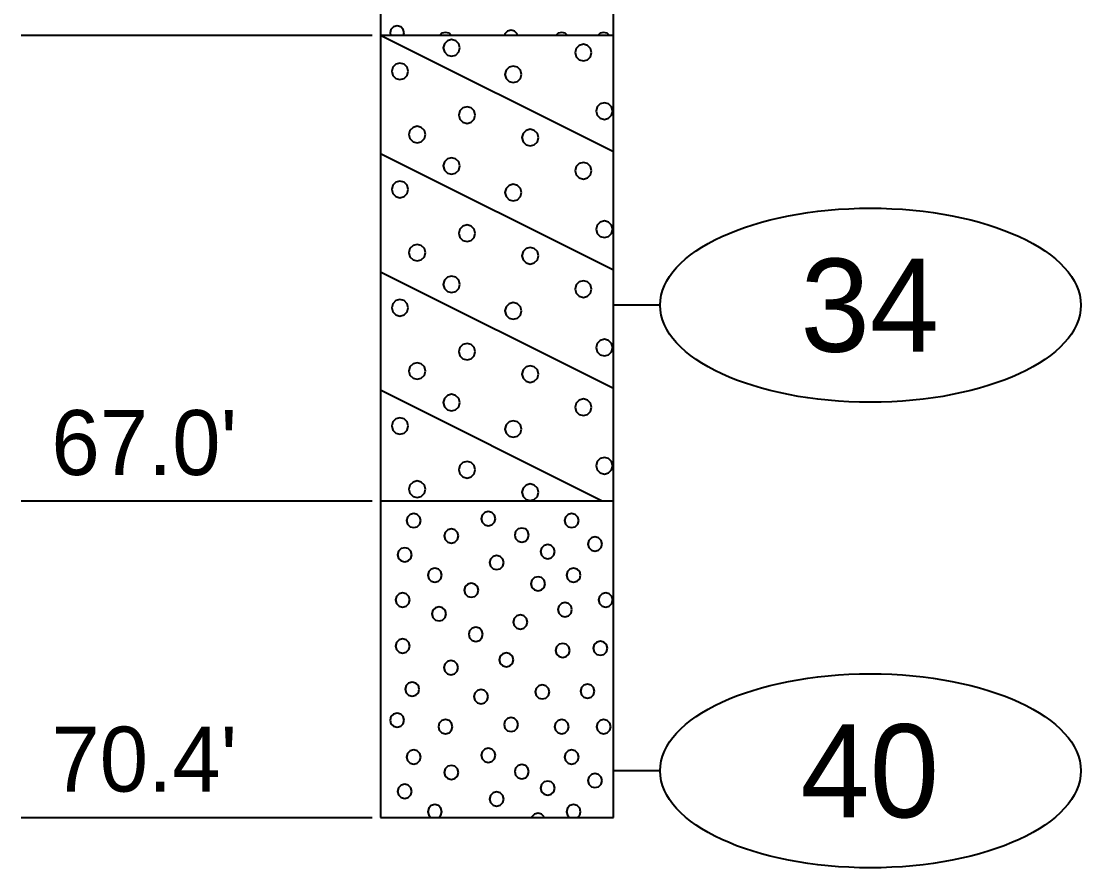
# Model space of a CAD drawing. Extents: x -76 to 974, y -1080 to -735.
# Drawn here: x -15.39 to -4.02, y -836.95 to -827.86 of the extents above; entities that cross this region are included whole.
import ezdxf
from ezdxf.enums import TextEntityAlignment as Align

# ---------------------------------------------------------------- set-up
doc = ezdxf.new("R2010")
doc.units = 0
doc.header["$LTSCALE"] = 0.36
doc.layers.add('27', color=7, linetype='Continuous', lineweight=40)

msp = doc.modelspace()

# ---------------------------------------------------------------- linework, layer by layer
at = {"layer": '27'}
for p, q in [((-11.5338, -818.0053), (-11.5338, -828.0053)), ((-9.0338, -828.0053), (-9.0338, -818.0053)), ((-15.39, -828.0053), (-11.6226, -828.0053)), ((-11.5338, -828.0053), (-9.0338, -828.0053)), ((-11.5338, -828.0053), (-9.0338, -829.2553)), ((-11.5338, -828.0053), (-11.5338, -833.0053)), ((-9.0338, -833.0053), (-9.0338, -828.0053)), ((-11.5338, -829.2753), (-9.0338, -830.5253)), ((-11.5338, -830.5453), (-9.0338, -831.7953)), ((-8.5338, -830.9053), (-9.0338, -830.9053)), ((-11.5338, -831.8153), (-9.1538, -833.0053)), ((-15.39, -833.0053), (-11.6226, -833.0053)), ((-11.5338, -833.0053), (-9.0338, -833.0053)), ((-11.5338, -833.0053), (-11.5338, -836.4053)), ((-9.0338, -836.4053), (-9.0338, -833.0053)), ((-8.5338, -835.9053), (-9.0338, -835.9053)), ((-15.39, -836.4053), (-11.6226, -836.4053)), ((-11.5338, -836.4053), (-9.0338, -836.4053))]:
    msp.add_line(p, q, dxfattribs=at)
for points in [[(-11.2794, -827.9817), (-11.2896, -827.9436), (-11.3175, -827.9157), (-11.3556, -827.9055), (-11.3937, -827.9157), (-11.4216, -827.9436), (-11.4318, -827.9817), (-11.4255, -828.0053), (-11.2857, -828.0053)], [(-10.7988, -827.9857), (-10.8369, -827.9754), (-10.875, -827.9857), (-10.8946, -828.0053), (-10.7792, -828.0053)], [(-10.0666, -827.9907), (-10.0945, -827.9628), (-10.1326, -827.9526), (-10.1707, -827.9628), (-10.1986, -827.9907), (-10.2025, -828.0053), (-10.0627, -828.0053)], [(-9.5517, -827.9857), (-9.5898, -827.9754), (-9.6279, -827.9857), (-9.6475, -828.0053), (-9.5321, -828.0053)], [(-9.1017, -827.9857), (-9.1398, -827.9754), (-9.1779, -827.9857), (-9.1975, -828.0053), (-9.082, -828.0053)], [(-10.6831, -828.1416), (-10.695, -828.0972), (-10.7275, -828.0646), (-10.772, -828.0527), (-10.8164, -828.0646), (-10.849, -828.0972), (-10.8609, -828.1416), (-10.849, -828.1861), (-10.8164, -828.2186), (-10.772, -828.2305), (-10.7275, -828.2186), (-10.695, -828.1861)], [(-9.2682, -828.1925), (-9.2801, -828.1481), (-9.3127, -828.1155), (-9.3571, -828.1036), (-9.4016, -828.1155), (-9.4341, -828.1481), (-9.446, -828.1925), (-9.4341, -828.237), (-9.4016, -828.2695), (-9.3571, -828.2814), (-9.3127, -828.2695), (-9.2801, -828.237)], [(-11.2362, -828.3934), (-11.2481, -828.3489), (-11.2806, -828.3164), (-11.3251, -828.3045), (-11.3695, -828.3164), (-11.4021, -828.3489), (-11.414, -828.3934), (-11.4021, -828.4378), (-11.3695, -828.4704), (-11.3251, -828.4823), (-11.2806, -828.4704), (-11.2481, -828.4378)], [(-10.0208, -828.4264), (-10.0327, -828.382), (-10.0653, -828.3495), (-10.1097, -828.3375), (-10.1542, -828.3495), (-10.1867, -828.382), (-10.1986, -828.4264), (-10.1867, -828.4709), (-10.1542, -828.5034), (-10.1097, -828.5153), (-10.0653, -828.5034), (-10.0327, -828.4709)], [(-10.5166, -828.8638), (-10.5285, -828.8193), (-10.5611, -828.7868), (-10.6055, -828.7749), (-10.65, -828.7868), (-10.6825, -828.8193), (-10.6944, -828.8638), (-10.6825, -828.9082), (-10.65, -828.9408), (-10.6055, -828.9527), (-10.5611, -828.9408), (-10.5285, -828.9082)], [(-9.0419, -828.8205), (-9.0539, -828.7761), (-9.0864, -828.7436), (-9.1308, -828.7316), (-9.1753, -828.7436), (-9.2078, -828.7761), (-9.2197, -828.8205), (-9.2078, -828.865), (-9.1753, -828.8975), (-9.1308, -828.9094), (-9.0864, -828.8975), (-9.0539, -828.865)], [(-11.0518, -829.0723), (-11.0637, -829.0278), (-11.0963, -828.9953), (-11.1407, -828.9834), (-11.1852, -828.9953), (-11.2177, -829.0278), (-11.2296, -829.0723), (-11.2177, -829.1167), (-11.1852, -829.1492), (-11.1407, -829.1612), (-11.0963, -829.1492), (-11.0637, -829.1167)], [(-9.839, -829.1053), (-9.8509, -829.0609), (-9.8835, -829.0283), (-9.9279, -829.0164), (-9.9724, -829.0283), (-10.0049, -829.0609), (-10.0168, -829.1053), (-10.0049, -829.1498), (-9.9724, -829.1823), (-9.9279, -829.1942), (-9.8835, -829.1823), (-9.8509, -829.1498)], [(-10.6832, -829.4104), (-10.6951, -829.366), (-10.7276, -829.3334), (-10.7721, -829.3215), (-10.8165, -829.3334), (-10.849, -829.366), (-10.861, -829.4104), (-10.849, -829.4549), (-10.8165, -829.4874), (-10.7721, -829.4993), (-10.7276, -829.4874), (-10.6951, -829.4549)], [(-9.2682, -829.4613), (-9.2801, -829.4168), (-9.3127, -829.3843), (-9.3571, -829.3724), (-9.4016, -829.3843), (-9.4341, -829.4168), (-9.446, -829.4613), (-9.4341, -829.5057), (-9.4016, -829.5383), (-9.3571, -829.5502), (-9.3127, -829.5383), (-9.2801, -829.5057)], [(-11.2362, -829.6621), (-11.2481, -829.6177), (-11.2806, -829.5851), (-11.3251, -829.5732), (-11.3695, -829.5851), (-11.4021, -829.6177), (-11.414, -829.6621), (-11.4021, -829.7066), (-11.3695, -829.7391), (-11.3251, -829.751), (-11.2806, -829.7391), (-11.2481, -829.7066)], [(-10.0208, -829.6952), (-10.0327, -829.6507), (-10.0653, -829.6182), (-10.1097, -829.6063), (-10.1542, -829.6182), (-10.1867, -829.6507), (-10.1986, -829.6952), (-10.1867, -829.7396), (-10.1542, -829.7722), (-10.1097, -829.7841), (-10.0653, -829.7722), (-10.0327, -829.7396)], [(-10.5166, -830.1325), (-10.5285, -830.088), (-10.5611, -830.0555), (-10.6055, -830.0436), (-10.65, -830.0555), (-10.6825, -830.088), (-10.6944, -830.1325), (-10.6825, -830.1769), (-10.65, -830.2095), (-10.6055, -830.2214), (-10.5611, -830.2095), (-10.5285, -830.1769)], [(-9.0419, -830.0893), (-9.0539, -830.0448), (-9.0864, -830.0123), (-9.1308, -830.0004), (-9.1753, -830.0123), (-9.2078, -830.0448), (-9.2197, -830.0893), (-9.2078, -830.1337), (-9.1753, -830.1663), (-9.1308, -830.1782), (-9.0864, -830.1663), (-9.0539, -830.1337)], [(-11.0518, -830.341), (-11.0637, -830.2965), (-11.0963, -830.264), (-11.1407, -830.2521), (-11.1852, -830.264), (-11.2177, -830.2965), (-11.2296, -830.341), (-11.2177, -830.3854), (-11.1852, -830.418), (-11.1407, -830.4299), (-11.0963, -830.418), (-11.0637, -830.3854)], [(-9.839, -830.374), (-9.8509, -830.3296), (-9.8835, -830.297), (-9.9279, -830.2851), (-9.9724, -830.297), (-10.0049, -830.3296), (-10.0168, -830.374), (-10.0049, -830.4185), (-9.9724, -830.451), (-9.9279, -830.4629), (-9.8835, -830.451), (-9.8509, -830.4185)], [(-10.6831, -830.6816), (-10.695, -830.6372), (-10.7275, -830.6046), (-10.772, -830.5927), (-10.8164, -830.6046), (-10.849, -830.6372), (-10.8609, -830.6816), (-10.849, -830.7261), (-10.8164, -830.7586), (-10.772, -830.7705), (-10.7275, -830.7586), (-10.695, -830.7261)], [(-9.2682, -830.7325), (-9.2801, -830.6881), (-9.3127, -830.6555), (-9.3571, -830.6436), (-9.4016, -830.6555), (-9.4341, -830.6881), (-9.446, -830.7325), (-9.4341, -830.777), (-9.4016, -830.8095), (-9.3571, -830.8214), (-9.3127, -830.8095), (-9.2801, -830.777)], [(-11.2362, -830.9334), (-11.2481, -830.8889), (-11.2806, -830.8564), (-11.3251, -830.8445), (-11.3695, -830.8564), (-11.4021, -830.8889), (-11.414, -830.9334), (-11.4021, -830.9778), (-11.3695, -831.0104), (-11.3251, -831.0223), (-11.2806, -831.0104), (-11.2481, -830.9778)], [(-10.0208, -830.9664), (-10.0327, -830.922), (-10.0653, -830.8895), (-10.1097, -830.8775), (-10.1542, -830.8895), (-10.1867, -830.922), (-10.1986, -830.9664), (-10.1867, -831.0109), (-10.1542, -831.0434), (-10.1097, -831.0553), (-10.0653, -831.0434), (-10.0327, -831.0109)], [(-10.5166, -831.4038), (-10.5285, -831.3593), (-10.5611, -831.3268), (-10.6055, -831.3149), (-10.65, -831.3268), (-10.6825, -831.3593), (-10.6944, -831.4038), (-10.6825, -831.4482), (-10.65, -831.4808), (-10.6055, -831.4927), (-10.5611, -831.4808), (-10.5285, -831.4482)], [(-9.0419, -831.3605), (-9.0539, -831.3161), (-9.0864, -831.2836), (-9.1308, -831.2716), (-9.1753, -831.2836), (-9.2078, -831.3161), (-9.2197, -831.3605), (-9.2078, -831.405), (-9.1753, -831.4375), (-9.1308, -831.4494), (-9.0864, -831.4375), (-9.0539, -831.405)], [(-11.0518, -831.6123), (-11.0637, -831.5678), (-11.0963, -831.5353), (-11.1407, -831.5234), (-11.1852, -831.5353), (-11.2177, -831.5678), (-11.2296, -831.6123), (-11.2177, -831.6567), (-11.1852, -831.6892), (-11.1407, -831.7012), (-11.0963, -831.6892), (-11.0637, -831.6567)], [(-9.839, -831.6453), (-9.8509, -831.6009), (-9.8835, -831.5683), (-9.9279, -831.5564), (-9.9724, -831.5683), (-10.0049, -831.6009), (-10.0168, -831.6453), (-10.0049, -831.6898), (-9.9724, -831.7223), (-9.9279, -831.7342), (-9.8835, -831.7223), (-9.8509, -831.6898)], [(-10.6832, -831.9504), (-10.6951, -831.906), (-10.7276, -831.8734), (-10.7721, -831.8615), (-10.8165, -831.8734), (-10.849, -831.906), (-10.861, -831.9504), (-10.849, -831.9949), (-10.8165, -832.0274), (-10.7721, -832.0393), (-10.7276, -832.0274), (-10.6951, -831.9949)], [(-9.2682, -832.0013), (-9.2801, -831.9568), (-9.3127, -831.9243), (-9.3571, -831.9124), (-9.4016, -831.9243), (-9.4341, -831.9568), (-9.446, -832.0013), (-9.4341, -832.0457), (-9.4016, -832.0783), (-9.3571, -832.0902), (-9.3127, -832.0783), (-9.2801, -832.0457)], [(-11.2362, -832.2021), (-11.2481, -832.1577), (-11.2806, -832.1251), (-11.3251, -832.1132), (-11.3695, -832.1251), (-11.4021, -832.1577), (-11.414, -832.2021), (-11.4021, -832.2466), (-11.3695, -832.2791), (-11.3251, -832.291), (-11.2806, -832.2791), (-11.2481, -832.2466)], [(-10.0208, -832.2352), (-10.0327, -832.1907), (-10.0653, -832.1582), (-10.1097, -832.1463), (-10.1542, -832.1582), (-10.1867, -832.1907), (-10.1986, -832.2352), (-10.1867, -832.2796), (-10.1542, -832.3122), (-10.1097, -832.3241), (-10.0653, -832.3122), (-10.0327, -832.2796)], [(-9.0419, -832.6293), (-9.0539, -832.5848), (-9.0864, -832.5523), (-9.1308, -832.5404), (-9.1753, -832.5523), (-9.2078, -832.5848), (-9.2197, -832.6293), (-9.2078, -832.6737), (-9.1753, -832.7063), (-9.1308, -832.7182), (-9.0864, -832.7063), (-9.0539, -832.6737)], [(-10.5166, -832.6725), (-10.5285, -832.628), (-10.5611, -832.5955), (-10.6055, -832.5836), (-10.65, -832.5955), (-10.6825, -832.628), (-10.6944, -832.6725), (-10.6825, -832.7169), (-10.65, -832.7495), (-10.6055, -832.7614), (-10.5611, -832.7495), (-10.5285, -832.7169)], [(-11.0518, -832.881), (-11.0637, -832.8365), (-11.0963, -832.804), (-11.1407, -832.7921), (-11.1852, -832.804), (-11.2177, -832.8365), (-11.2296, -832.881), (-11.2177, -832.9254), (-11.1852, -832.958), (-11.1407, -832.9699), (-11.0963, -832.958), (-11.0637, -832.9254)], [(-9.839, -832.914), (-9.8509, -832.8696), (-9.8835, -832.837), (-9.9279, -832.8251), (-9.9724, -832.837), (-10.0049, -832.8696), (-10.0168, -832.914), (-10.0049, -832.9585), (-9.9724, -832.991), (-9.9279, -833.0029), (-9.8835, -832.991), (-9.8509, -832.9585)], [(-11.1019, -833.2179), (-11.1121, -833.1798), (-11.14, -833.1519), (-11.1781, -833.1417), (-11.2162, -833.1519), (-11.244, -833.1798), (-11.2543, -833.2179), (-11.244, -833.256), (-11.2162, -833.2839), (-11.1781, -833.2941), (-11.14, -833.2839), (-11.1121, -833.256)], [(-10.3009, -833.1983), (-10.3111, -833.1602), (-10.339, -833.1323), (-10.3771, -833.1221), (-10.4152, -833.1323), (-10.4431, -833.1602), (-10.4533, -833.1983), (-10.4431, -833.2364), (-10.4152, -833.2643), (-10.3771, -833.2745), (-10.339, -833.2643), (-10.3111, -833.2364)], [(-9.4072, -833.218), (-9.4174, -833.1799), (-9.4453, -833.152), (-9.4834, -833.1418), (-9.5215, -833.152), (-9.5494, -833.1799), (-9.5596, -833.218), (-9.5494, -833.2561), (-9.5215, -833.284), (-9.4834, -833.2942), (-9.4453, -833.284), (-9.4174, -833.2561)], [(-10.6969, -833.3832), (-10.7071, -833.3451), (-10.735, -833.3172), (-10.7731, -833.307), (-10.8112, -833.3172), (-10.8391, -833.3451), (-10.8493, -833.3832), (-10.8391, -833.4213), (-10.8112, -833.4492), (-10.7731, -833.4594), (-10.735, -833.4492), (-10.7071, -833.4213)], [(-9.9418, -833.3742), (-9.952, -833.3361), (-9.9799, -833.3082), (-10.018, -833.298), (-10.0561, -833.3082), (-10.084, -833.3361), (-10.0942, -833.3742), (-10.084, -833.4123), (-10.0561, -833.4402), (-10.018, -833.4504), (-9.9799, -833.4402), (-9.952, -833.4123)], [(-9.6636, -833.5514), (-9.6738, -833.5133), (-9.7017, -833.4854), (-9.7398, -833.4752), (-9.7779, -833.4854), (-9.8058, -833.5133), (-9.816, -833.5514), (-9.8058, -833.5895), (-9.7779, -833.6174), (-9.7398, -833.6276), (-9.7017, -833.6174), (-9.6738, -833.5895)], [(-9.1564, -833.4701), (-9.1666, -833.432), (-9.1945, -833.4041), (-9.2326, -833.3939), (-9.2707, -833.4041), (-9.2986, -833.432), (-9.3088, -833.4701), (-9.2986, -833.5082), (-9.2707, -833.5361), (-9.2326, -833.5463), (-9.1945, -833.5361), (-9.1666, -833.5082)], [(-11.198, -833.5858), (-11.2082, -833.5477), (-11.2361, -833.5198), (-11.2742, -833.5096), (-11.3123, -833.5198), (-11.3402, -833.5477), (-11.3504, -833.5858), (-11.3402, -833.6239), (-11.3123, -833.6518), (-11.2742, -833.662), (-11.2361, -833.6518), (-11.2082, -833.6239)], [(-10.2119, -833.669), (-10.2222, -833.6309), (-10.25, -833.603), (-10.2881, -833.5928), (-10.3262, -833.603), (-10.3541, -833.6309), (-10.3643, -833.669), (-10.3541, -833.7071), (-10.3262, -833.735), (-10.2881, -833.7452), (-10.25, -833.735), (-10.2222, -833.7071)], [(-10.8751, -833.8044), (-10.8853, -833.7663), (-10.9132, -833.7384), (-10.9513, -833.7282), (-10.9894, -833.7384), (-11.0173, -833.7663), (-11.0275, -833.8044), (-11.0173, -833.8425), (-10.9894, -833.8704), (-10.9513, -833.8806), (-10.9132, -833.8704), (-10.8853, -833.8425)], [(-9.7678, -833.8972), (-9.7781, -833.8591), (-9.8059, -833.8312), (-9.844, -833.821), (-9.8821, -833.8312), (-9.91, -833.8591), (-9.9202, -833.8972), (-9.91, -833.9353), (-9.8821, -833.9632), (-9.844, -833.9734), (-9.8059, -833.9632), (-9.7781, -833.9353)], [(-9.3865, -833.8044), (-9.3967, -833.7663), (-9.4246, -833.7384), (-9.4627, -833.7282), (-9.5008, -833.7384), (-9.5287, -833.7663), (-9.5389, -833.8044), (-9.5287, -833.8425), (-9.5008, -833.8704), (-9.4627, -833.8806), (-9.4246, -833.8704), (-9.3967, -833.8425)], [(-10.4836, -833.9659), (-10.4938, -833.9278), (-10.5217, -833.8999), (-10.5598, -833.8897), (-10.5979, -833.8999), (-10.6258, -833.9278), (-10.636, -833.9659), (-10.6258, -834.004), (-10.5979, -834.0319), (-10.5598, -834.0421), (-10.5217, -834.0319), (-10.4938, -834.004)], [(-11.2209, -834.0701), (-11.2311, -834.032), (-11.259, -834.0041), (-11.2971, -833.9939), (-11.3352, -834.0041), (-11.3631, -834.032), (-11.3733, -834.0701), (-11.3631, -834.1082), (-11.3352, -834.1361), (-11.2971, -834.1463), (-11.259, -834.1361), (-11.2311, -834.1082)], [(-9.0407, -834.0701), (-9.0509, -834.032), (-9.0788, -834.0041), (-9.1169, -833.9939), (-9.155, -834.0041), (-9.1829, -834.032), (-9.1931, -834.0701), (-9.1829, -834.1082), (-9.155, -834.1361), (-9.1169, -834.1463), (-9.0788, -834.1361), (-9.0509, -834.1082)], [(-10.8294, -834.2201), (-10.8396, -834.182), (-10.8675, -834.1541), (-10.9056, -834.1439), (-10.9437, -834.1541), (-10.9715, -834.182), (-10.9818, -834.2201), (-10.9715, -834.2582), (-10.9437, -834.2861), (-10.9056, -834.2963), (-10.8675, -834.2861), (-10.8396, -834.2582)], [(-9.4793, -834.1744), (-9.4895, -834.1363), (-9.5174, -834.1084), (-9.5555, -834.0982), (-9.5936, -834.1084), (-9.6215, -834.1363), (-9.6317, -834.1744), (-9.6215, -834.2125), (-9.5936, -834.2404), (-9.5555, -834.2506), (-9.5174, -834.2404), (-9.4895, -834.2125)], [(-9.9573, -834.3078), (-9.9675, -834.2697), (-9.9954, -834.2419), (-10.0335, -834.2316), (-10.0716, -834.2419), (-10.0995, -834.2697), (-10.1097, -834.3078), (-10.0995, -834.3459), (-10.0716, -834.3738), (-10.0335, -834.384), (-9.9954, -834.3738), (-9.9675, -834.3459)], [(-10.4353, -834.4388), (-10.4455, -834.4007), (-10.4734, -834.3728), (-10.5115, -834.3626), (-10.5496, -834.3728), (-10.5775, -834.4007), (-10.5877, -834.4388), (-10.5775, -834.4769), (-10.5496, -834.5048), (-10.5115, -834.515), (-10.4734, -834.5048), (-10.4455, -834.4769)], [(-11.2209, -834.5659), (-11.2311, -834.5278), (-11.259, -834.4999), (-11.2971, -834.4897), (-11.3352, -834.4999), (-11.3631, -834.5278), (-11.3733, -834.5659), (-11.3631, -834.604), (-11.3352, -834.6319), (-11.2971, -834.6421), (-11.259, -834.6319), (-11.2311, -834.604)], [(-9.0979, -834.5888), (-9.1081, -834.5507), (-9.136, -834.5228), (-9.1741, -834.5126), (-9.2122, -834.5228), (-9.2401, -834.5507), (-9.2503, -834.5888), (-9.2401, -834.6269), (-9.2122, -834.6548), (-9.1741, -834.665), (-9.136, -834.6548), (-9.1081, -834.6269)], [(-9.5021, -834.613), (-9.5124, -834.5749), (-9.5402, -834.547), (-9.5783, -834.5368), (-9.6164, -834.547), (-9.6443, -834.5749), (-9.6545, -834.613), (-9.6443, -834.6511), (-9.6164, -834.6789), (-9.5783, -834.6892), (-9.5402, -834.6789), (-9.5124, -834.6511)], [(-10.7022, -834.7973), (-10.7124, -834.7592), (-10.7403, -834.7313), (-10.7784, -834.7211), (-10.8165, -834.7313), (-10.8444, -834.7592), (-10.8546, -834.7973), (-10.8444, -834.8354), (-10.8165, -834.8633), (-10.7784, -834.8735), (-10.7403, -834.8633), (-10.7124, -834.8354)], [(-10.1073, -834.7134), (-10.1175, -834.6753), (-10.1454, -834.6474), (-10.1835, -834.6372), (-10.2216, -834.6474), (-10.2495, -834.6753), (-10.2597, -834.7134), (-10.2495, -834.7515), (-10.2216, -834.7794), (-10.1835, -834.7896), (-10.1454, -834.7794), (-10.1175, -834.7515)], [(-11.1179, -835.0287), (-11.1281, -834.9906), (-11.156, -834.9627), (-11.1941, -834.9525), (-11.2322, -834.9627), (-11.2601, -834.9906), (-11.2703, -835.0287), (-11.2601, -835.0668), (-11.2322, -835.0946), (-11.1941, -835.1049), (-11.156, -835.0946), (-11.1281, -835.0668)], [(-10.3793, -835.1087), (-10.3895, -835.0706), (-10.4174, -835.0428), (-10.4555, -835.0325), (-10.4936, -835.0428), (-10.5215, -835.0706), (-10.5317, -835.1087), (-10.5215, -835.1468), (-10.4936, -835.1747), (-10.4555, -835.1849), (-10.4174, -835.1747), (-10.3895, -835.1468)], [(-9.7221, -835.0579), (-9.7323, -835.0198), (-9.7602, -834.9919), (-9.7983, -834.9817), (-9.8364, -834.9919), (-9.8643, -835.0198), (-9.8745, -835.0579), (-9.8643, -835.096), (-9.8364, -835.1239), (-9.7983, -835.1341), (-9.7602, -835.1239), (-9.7323, -835.096)], [(-9.2365, -835.0503), (-9.2467, -835.0122), (-9.2746, -834.9843), (-9.3127, -834.9741), (-9.3508, -834.9843), (-9.3786, -835.0122), (-9.3889, -835.0503), (-9.3786, -835.0884), (-9.3508, -835.1163), (-9.3127, -835.1265), (-9.2746, -835.1163), (-9.2467, -835.0884)], [(-11.2794, -835.3617), (-11.2896, -835.3236), (-11.3175, -835.2957), (-11.3556, -835.2855), (-11.3937, -835.2957), (-11.4216, -835.3236), (-11.4318, -835.3617), (-11.4216, -835.3998), (-11.3937, -835.4277), (-11.3556, -835.4379), (-11.3175, -835.4277), (-11.2896, -835.3998)], [(-10.7607, -835.4316), (-10.7709, -835.3935), (-10.7988, -835.3657), (-10.8369, -835.3554), (-10.875, -835.3657), (-10.9029, -835.3935), (-10.9131, -835.4316), (-10.9029, -835.4697), (-10.875, -835.4976), (-10.8369, -835.5078), (-10.7988, -835.4976), (-10.7709, -835.4697)], [(-10.0564, -835.4088), (-10.0666, -835.3707), (-10.0945, -835.3428), (-10.1326, -835.3326), (-10.1707, -835.3428), (-10.1986, -835.3707), (-10.2088, -835.4088), (-10.1986, -835.4469), (-10.1707, -835.4748), (-10.1326, -835.485), (-10.0945, -835.4748), (-10.0666, -835.4469)], [(-9.5136, -835.4316), (-9.5238, -835.3935), (-9.5517, -835.3657), (-9.5898, -835.3554), (-9.6279, -835.3657), (-9.6558, -835.3935), (-9.666, -835.4316), (-9.6558, -835.4697), (-9.6279, -835.4976), (-9.5898, -835.5078), (-9.5517, -835.4976), (-9.5238, -835.4697)], [(-9.0636, -835.4316), (-9.0738, -835.3935), (-9.1017, -835.3657), (-9.1398, -835.3554), (-9.1779, -835.3657), (-9.2058, -835.3935), (-9.216, -835.4316), (-9.2058, -835.4697), (-9.1779, -835.4976), (-9.1398, -835.5078), (-9.1017, -835.4976), (-9.0738, -835.4697)], [(-11.1019, -835.7579), (-11.1121, -835.7198), (-11.14, -835.6919), (-11.1781, -835.6817), (-11.2162, -835.6919), (-11.244, -835.7198), (-11.2543, -835.7579), (-11.244, -835.796), (-11.2162, -835.8239), (-11.1781, -835.8341), (-11.14, -835.8239), (-11.1121, -835.796)], [(-10.3009, -835.7383), (-10.3111, -835.7002), (-10.339, -835.6723), (-10.3771, -835.6621), (-10.4152, -835.6723), (-10.4431, -835.7002), (-10.4533, -835.7383), (-10.4431, -835.7764), (-10.4152, -835.8043), (-10.3771, -835.8145), (-10.339, -835.8043), (-10.3111, -835.7764)], [(-9.4072, -835.758), (-9.4174, -835.7199), (-9.4453, -835.692), (-9.4834, -835.6818), (-9.5215, -835.692), (-9.5494, -835.7199), (-9.5596, -835.758), (-9.5494, -835.7961), (-9.5215, -835.824), (-9.4834, -835.8342), (-9.4453, -835.824), (-9.4174, -835.7961)], [(-10.6969, -835.9232), (-10.7071, -835.8851), (-10.735, -835.8572), (-10.7731, -835.847), (-10.8112, -835.8572), (-10.8391, -835.8851), (-10.8493, -835.9232), (-10.8391, -835.9613), (-10.8112, -835.9892), (-10.7731, -835.9994), (-10.735, -835.9892), (-10.7071, -835.9613)], [(-9.9418, -835.9142), (-9.952, -835.8761), (-9.9799, -835.8482), (-10.018, -835.838), (-10.0561, -835.8482), (-10.084, -835.8761), (-10.0942, -835.9142), (-10.084, -835.9523), (-10.0561, -835.9802), (-10.018, -835.9904), (-9.9799, -835.9802), (-9.952, -835.9523)], [(-9.1564, -836.0101), (-9.1666, -835.972), (-9.1945, -835.9441), (-9.2326, -835.9339), (-9.2707, -835.9441), (-9.2986, -835.972), (-9.3088, -836.0101), (-9.2986, -836.0482), (-9.2707, -836.0761), (-9.2326, -836.0863), (-9.1945, -836.0761), (-9.1666, -836.0482)], [(-11.198, -836.1258), (-11.2082, -836.0877), (-11.2361, -836.0598), (-11.2742, -836.0496), (-11.3123, -836.0598), (-11.3402, -836.0877), (-11.3504, -836.1258), (-11.3402, -836.1639), (-11.3123, -836.1918), (-11.2742, -836.202), (-11.2361, -836.1918), (-11.2082, -836.1639)], [(-9.6636, -836.0914), (-9.6738, -836.0533), (-9.7017, -836.0254), (-9.7398, -836.0152), (-9.7779, -836.0254), (-9.8058, -836.0533), (-9.816, -836.0914), (-9.8058, -836.1295), (-9.7779, -836.1574), (-9.7398, -836.1676), (-9.7017, -836.1574), (-9.6738, -836.1295)], [(-10.2119, -836.209), (-10.2222, -836.1709), (-10.25, -836.143), (-10.2881, -836.1328), (-10.3262, -836.143), (-10.3541, -836.1709), (-10.3643, -836.209), (-10.3541, -836.2471), (-10.3262, -836.275), (-10.2881, -836.2852), (-10.25, -836.275), (-10.2222, -836.2471)], [(-10.8853, -836.3825), (-10.8751, -836.3444), (-10.8853, -836.3063), (-10.9132, -836.2784), (-10.9513, -836.2682), (-10.9894, -836.2784), (-11.0173, -836.3063), (-11.0275, -836.3444), (-11.0173, -836.3825), (-10.9946, -836.4053), (-10.9081, -836.4053)], [(-9.3967, -836.3825), (-9.3865, -836.3444), (-9.3967, -836.3063), (-9.4246, -836.2784), (-9.4627, -836.2682), (-9.5008, -836.2784), (-9.5287, -836.3063), (-9.5389, -836.3444), (-9.5287, -836.3825), (-9.5059, -836.4053), (-9.4194, -836.4053)], [(-9.7781, -836.3991), (-9.8059, -836.3712), (-9.844, -836.361), (-9.8821, -836.3712), (-9.91, -836.3991), (-9.9117, -836.4053), (-9.7764, -836.4053)]]:
    msp.add_lwpolyline(points, close=True, dxfattribs=at)
for centre in [(-6.2764, -830.9053), (-6.2764, -835.9053)]:
    msp.add_ellipse(centre, major_axis=(2.2574, 0), ratio=0.461538, dxfattribs=at)

# ---------------------------------------------------------------- texts
for s, p in [('34', (-6.2838, -831.4052)), ('40', (-6.2838, -836.4052))]:
    msp.add_text(s, height=1, dxfattribs=at).set_placement(p, align=Align.CENTER)
for s, p in [("67.0'", (-15.066, -832.7289)), ("70.4'", (-15.066, -836.1289))]:
    msp.add_text(s, height=0.6976, dxfattribs=at).set_placement(p)

doc.saveas('drawing.dxf')
